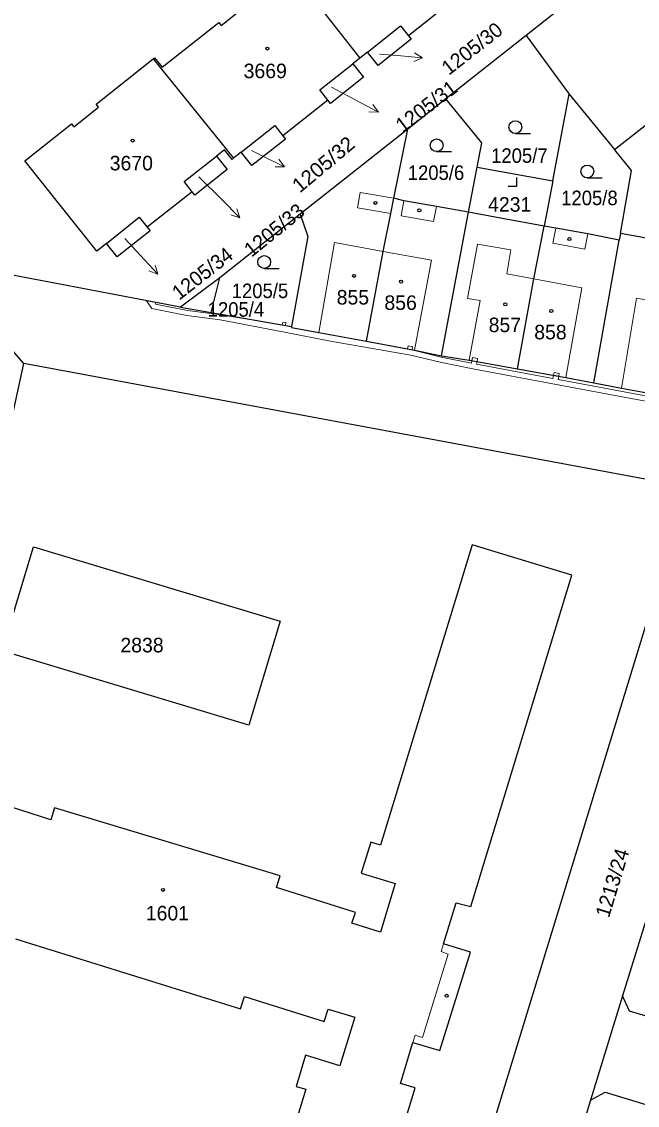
# Model space of a CAD drawing. Extents: x -679733 to -673243, y -1075091 to -1066557.
# Drawn here: x -676731.3 to -676659.3, y -1070819.7 to -1070692.9 of the extents above; entities that cross this region are included whole.
import ezdxf
from ezdxf.enums import TextEntityAlignment as Align

# ---------------------------------------------------------------- set-up
doc = ezdxf.new("R2010")
doc.units = 0
doc.header["$LTSCALE"] = 0.68
for name, color, linetype, lineweight in [('1', 7, 'Continuous', 25), ('13', 7, 'Continuous', 13), ('3', 7, 'Continuous', 25), ('4', 7, 'Continuous', 13), ('5', 7, 'Continuous', 25), ('7', 7, 'Continuous', 13)]:
    doc.layers.add(name, color=color, linetype=linetype, lineweight=lineweight)
doc.layers.add('2', color=7, linetype='Continuous')

msp = doc.modelspace()

# ---------------------------------------------------------------- linework, layer by layer
at = {"layer": '1'}
for p, q in [((-676700.09, -1070686.55), (-676691.73, -1070697.17)), ((-676672.28, -1070694.53), (-676681.66, -1070701.95)), ((-676715.89, -1070697.27), (-676706.5, -1070708.9)), ((-676681.66, -1070701.95), (-676686.13, -1070705.49)), ((-676686.13, -1070705.49), (-676698.69, -1070715.43)), ((-676679.02, -1070715.18), (-676678.02, -1070709.94)), ((-676669.18, -1070711.55), (-676670.19, -1070716.82)), ((-676698.69, -1070715.43), (-676708.11, -1070722.88)), ((-676682.2, -1070731.98), (-676679.02, -1070715.18)), ((-676661.27, -1070717.7), (-676661.41, -1070718.49)), ((-676709.13, -1070726.92), (-676699.71, -1070728.57)), ((-676664.76, -1070819.04), (-676667.56, -1070828.2))]:
    msp.add_line(p, q, dxfattribs=at)
for points in [[(-676656.37, -1070681.93), (-676660.29, -1070685.04), (-676664.12, -1070688.07), (-676672.28, -1070694.53), (-676667.24, -1070701.39), (-676661.96, -1070707.88), (-676657.27, -1070704.2), (-676634.85, -1070686.49)], [(-676715.89, -1070697.27), (-676715.73, -1070697.14), (-676714.85, -1070698.24), (-676708.22, -1070693.01), (-676707.94, -1070693.36), (-676705.06, -1070691.07), (-676705.34, -1070690.72), (-676700.09, -1070686.55)], [(-676677.8, -1070686.12), (-676676.55, -1070687.69), (-676680.45, -1070690.79), (-676680.77, -1070690.39), (-676686.04, -1070694.57)], [(-676690.84, -1070696.47), (-676686.97, -1070693.4), (-676686.04, -1070694.57)], [(-676686.04, -1070694.57), (-676685.72, -1070694.98), (-676689.59, -1070698.05), (-676690.84, -1070696.47), (-676691.73, -1070697.17), (-676692.57, -1070697.84)], [(-676721.36, -1070718.86), (-676722.49, -1070719.76), (-676730.9, -1070709.2), (-676725.45, -1070704.85), (-676725.17, -1070705.2), (-676722.27, -1070702.9), (-676722.55, -1070702.55), (-676715.89, -1070697.27)], [(-676692.57, -1070697.84), (-676691.32, -1070699.41), (-676695.17, -1070702.48), (-676695.49, -1070702.08), (-676700.74, -1070706.25)], [(-676695.49, -1070702.08), (-676696.42, -1070700.9), (-676692.57, -1070697.84)], [(-676678.02, -1070709.94), (-676677.48, -1070707.08), (-676681.66, -1070701.95)], [(-676678.02, -1070709.94), (-676669.18, -1070711.55), (-676667.24, -1070701.39)], [(-676705.6, -1070708.18), (-676701.68, -1070705.07), (-676700.74, -1070706.25)], [(-676690.95, -1070730.3), (-676689.01, -1070719.79), (-676688.11, -1070715.34), (-676687.75, -1070713.54), (-676686.13, -1070705.49)], [(-676700.74, -1070706.25), (-676700.43, -1070706.65), (-676704.36, -1070709.75), (-676705.6, -1070708.18), (-676706.5, -1070708.9)], [(-676706.5, -1070708.9), (-676706.66, -1070709.02), (-676707.56, -1070707.89), (-676708.5, -1070708.63)], [(-676661.27, -1070717.7), (-676659.97, -1070710.33), (-676661.96, -1070707.88)], [(-676708.5, -1070708.63), (-676707.26, -1070710.2), (-676711.01, -1070713.19), (-676711.33, -1070712.8), (-676716.59, -1070716.97)], [(-676711.33, -1070712.8), (-676712.27, -1070711.62), (-676708.5, -1070708.63)], [(-676679.02, -1070715.18), (-676682.75, -1070714.52), (-676686.6, -1070713.87), (-676687.75, -1070713.54)], [(-676721.36, -1070718.86), (-676717.52, -1070715.79), (-676716.59, -1070716.97)], [(-676698.69, -1070715.43), (-676697.8, -1070718.06), (-676699.71, -1070728.57)], [(-676670.19, -1070716.82), (-676675.28, -1070715.89), (-676679.02, -1070715.18)], [(-676716.59, -1070716.97), (-676716.26, -1070717.37), (-676720.11, -1070720.44), (-676721.36, -1070718.86)], [(-676673.28, -1070733.52), (-676671.37, -1070723), (-676670.19, -1070716.82)], [(-676661.41, -1070718.49), (-676665.06, -1070717.75), (-676668.83, -1070717.07), (-676670.19, -1070716.82)], [(-676673.28, -1070733.52), (-676667.64, -1070734.53), (-676664.36, -1070735.15), (-676661.41, -1070718.49)], [(-676652.41, -1070719.42), (-676653.62, -1070719.05), (-676656.71, -1070718.5), (-676661.27, -1070717.7)], [(-676712.71, -1070726.3), (-676732.35, -1070722.57), (-676735.01, -1070724.87)], [(-676699.71, -1070728.57), (-676699.73, -1070728.69), (-676696.53, -1070729.27), (-676690.95, -1070730.3)], [(-676736.91, -1070759.79), (-676731.02, -1070732.9), (-676734.09, -1070729.39)], [(-676690.95, -1070730.3), (-676685.35, -1070731.33), (-676682.2, -1070731.98)], [(-676682.2, -1070731.98), (-676678.93, -1070732.51), (-676673.28, -1070733.52)], [(-676687.46, -1070859.12), (-676687.68, -1070859.05), (-676684.83, -1070849.93), (-676686.24, -1070849.5), (-676685.58, -1070847.31), (-676684.15, -1070847.74), (-676682.24, -1070841.76), (-676653.34, -1070747.37), (-676731.02, -1070732.9)], [(-676664.36, -1070735.15), (-676661.13, -1070735.77), (-676655.56, -1070736.78)], [(-676697.05, -1070856.44), (-676685.25, -1070817.63), (-676686.97, -1070817.1), (-676685.53, -1070812.31), (-676682.37, -1070813.26), (-676678.81, -1070801.74), (-676681.96, -1070800.77), (-676680.48, -1070795.96), (-676678.77, -1070796.41), (-676666.94, -1070757.66), (-676678.59, -1070754.1), (-676689.32, -1070789.24), (-676690.46, -1070788.89), (-676691.56, -1070792.5), (-676687.59, -1070793.72), (-676689.33, -1070799.41), (-676692.65, -1070798.37), (-676692.25, -1070797.09), (-676701.47, -1070794.19), (-676701.04, -1070792.82), (-676727.42, -1070784.86), (-676727.85, -1070786.27), (-676737, -1070783.33)], [(-676658.13, -1070797.82), (-676658.23, -1070797.79), (-676661.02, -1070806.85)], [(-676732.01, -1070800.19), (-676705.67, -1070808.36), (-676705.23, -1070806.94), (-676695.89, -1070809.85), (-676695.44, -1070808.4), (-676692.33, -1070809.35), (-676694.06, -1070815.03), (-676698.08, -1070813.8), (-676699.19, -1070817.44), (-676698.06, -1070817.78), (-676708.77, -1070852.9)], [(-676648.29, -1070812.19), (-676650.8, -1070811.46), (-676660.19, -1070808.63), (-676661.02, -1070806.85), (-676664.76, -1070819.04)], [(-676664.76, -1070819.04), (-676663.04, -1070818.1), (-676656.51, -1070820.09)]]:
    msp.add_lwpolyline(points, dxfattribs=at)
for points in [[(-676708.11, -1070722.88), (-676712.71, -1070726.3), (-676709.13, -1070726.92)], [(-676729.89, -1070754.35), (-676701.03, -1070763.05), (-676704.7, -1070775.2), (-676733.56, -1070766.52)]]:
    msp.add_lwpolyline(points, close=True, dxfattribs=at)
at = {"layer": '13'}
for points in [[(-676655.63, -1070737.19), (-676661.43, -1070736.1), (-676668.56, -1070734.78), (-676668.48, -1070734.38), (-676669.07, -1070734.27), (-676669.15, -1070734.66), (-676678.09, -1070732.99), (-676678.03, -1070732.67), (-676678.62, -1070732.57), (-676678.68, -1070732.87), (-676682.23, -1070732.16), (-676685.64, -1070731.28), (-676686.16, -1070731.18), (-676690.95, -1070730.3), (-676696.53, -1070729.27), (-676699.73, -1070728.69), (-676699.71, -1070728.57), (-676700.42, -1070728.45), (-676700.81, -1070728.38), (-676707.96, -1070727.22), (-676711.87, -1070726.69), (-676715.63, -1070725.96), (-676715.59, -1070725.75), (-676716.67, -1070725.55), (-676716.05, -1070726.48)], [(-676716.05, -1070726.48), (-676711.97, -1070727.29), (-676708.08, -1070727.8), (-676700.53, -1070729.23), (-676694.95, -1070730.33), (-676685.78, -1070731.93), (-676682.35, -1070732.74), (-676678.51, -1070733.52), (-676668.97, -1070735.31), (-676661.67, -1070736.66), (-676655.19, -1070737.89)]]:
    msp.add_lwpolyline(points, dxfattribs=at)
for points in [[(-676700.81, -1070728.38), (-676700.42, -1070728.45), (-676700.38, -1070728.12), (-676700.73, -1070728.06)], [(-676686.16, -1070731.18), (-676685.64, -1070731.28), (-676685.55, -1070730.95), (-676686.07, -1070730.82)], [(-676678.62, -1070732.57), (-676678.03, -1070732.67), (-676677.96, -1070732.32), (-676678.54, -1070732.2)], [(-676669.07, -1070734.27), (-676668.48, -1070734.38), (-676668.42, -1070734.07), (-676669, -1070733.95)]]:
    msp.add_lwpolyline(points, close=True, dxfattribs=at)
at = {"layer": '3'}
for p, q in [((-676673.543, -1070706), (-676671.793, -1070706)), ((-676682.753, -1070708.12), (-676681.003, -1070708.12)), ((-676665.133, -1070711.19), (-676663.383, -1070711.19)), ((-676702.913, -1070721.77), (-676701.163, -1070721.77))]:
    msp.add_line(p, q, dxfattribs=at)
msp.add_lwpolyline([(-676674.381, -1070712.14), (-676673.38, -1070712.14), (-676673.38, -1070711.14)], dxfattribs=at)
for centre in [(-676673.5429, -1070705.2498), (-676682.7529, -1070707.3698), (-676665.1329, -1070710.4398), (-676702.9129, -1070721.0198)]:
    msp.add_circle(centre, 0.75, dxfattribs=at)
at = {"layer": '4'}
for p, q in [((-676691.7, -1070712.89), (-676692, -1070714.7)), ((-676687.75, -1070713.54), (-676691.7, -1070712.89)), ((-676692, -1070714.7), (-676688.11, -1070715.34)), ((-676686.6, -1070713.87), (-676686.9, -1070715.63)), ((-676683.12, -1070716.28), (-676682.75, -1070714.52)), ((-676686.9, -1070715.63), (-676683.12, -1070716.28)), ((-676668.83, -1070717.07), (-676669.16, -1070718.81)), ((-676665.43, -1070719.51), (-676665.06, -1070717.75)), ((-676696.53, -1070729.27), (-676694.68, -1070718.76)), ((-676694.68, -1070718.76), (-676689.01, -1070719.79)), ((-676689.01, -1070719.79), (-676683.36, -1070720.81)), ((-676677.99, -1070718.94), (-676679.15, -1070725.28)), ((-676669.16, -1070718.81), (-676665.43, -1070719.51)), ((-676683.36, -1070720.81), (-676685.35, -1070731.33)), ((-676674.54, -1070722.41), (-676671.37, -1070723)), ((-676671.37, -1070723), (-676665.76, -1070724.04)), ((-676665.76, -1070724.04), (-676667.64, -1070734.53)), ((-676679.15, -1070725.28), (-676677.65, -1070725.54)), ((-676677.65, -1070725.54), (-676678.93, -1070732.51)), ((-676659.39, -1070725.24), (-676661.13, -1070735.77)), ((-676659.39, -1070725.24), (-676653.74, -1070726.28)), ((-676681.96, -1070800.77), (-676682.23, -1070801.66)), ((-676681.39, -1070801.96), (-676684.39, -1070811.73)), ((-676682.23, -1070801.66), (-676681.39, -1070801.96)), ((-676685.27, -1070811.45), (-676685.53, -1070812.31)), ((-676684.39, -1070811.73), (-676685.27, -1070811.45))]:
    msp.add_line(p, q, dxfattribs=at)
msp.add_lwpolyline([(-676674.54, -1070722.41), (-676674.08, -1070719.61), (-676677.99, -1070718.94)], dxfattribs=at)
at = {"layer": '5'}
for centre in [(-676702.5368, -1070696.0592), (-676718.2968, -1070706.8192), (-676689.9068, -1070714.1092), (-676684.7768, -1070714.9792), (-676667.2268, -1070718.3392), (-676692.4068, -1070722.6492), (-676686.9068, -1070723.3192), (-676674.7268, -1070725.9692), (-676669.3468, -1070726.7592), (-676714.7568, -1070794.4592), (-676681.5768, -1070806.8492)]:
    msp.add_circle(centre, 0.175, dxfattribs=at)
at = {"layer": '7'}
for p, q in [((-676684.39, -1070697.152), (-676685.344, -1070696.565)), ((-676689.56, -1070703.509), (-676690.209, -1070702.597)), ((-676700.523, -1070709.876), (-676701.203, -1070708.986)), ((-676705.748, -1070715.852), (-676706.102, -1070714.79)), ((-676715.343, -1070722.455), (-676715.66, -1070721.381))]:
    msp.add_line(p, q, dxfattribs=at)
for points in [[(-676689.43, -1070696.72), (-676687.38, -1070696.89), (-676684.39, -1070697.152), (-676685.432, -1070697.563)], [(-676695.04, -1070700.58), (-676692.21, -1070702.1), (-676689.56, -1070703.509), (-676690.68, -1070703.481)], [(-676704.38, -1070707.99), (-676703.22, -1070708.56), (-676700.523, -1070709.876), (-676701.642, -1070709.887)], [(-676710.55, -1070711.05), (-676707.87, -1070713.73), (-676705.748, -1070715.852), (-676706.81, -1070715.498)], [(-676719.21, -1070718.28), (-676717.39, -1070720.26), (-676715.343, -1070722.455), (-676716.393, -1070722.064)]]:
    msp.add_lwpolyline(points, dxfattribs=at)

# ---------------------------------------------------------------- texts
at = {"layer": '2'}
for s, rotation, p in [('1205/30', 38, (-676681.335, -1070699.262)), ('1205/31', 37, (-676686.734, -1070705.962)), ('1205/33', 39, (-676704.406, -1070720.541)), ('1205/34', 38, (-676712.855, -1070725.562)), ('1213/24', 73, (-676662.607, -1070797.808))]:
    msp.add_text(s, height=1.7, rotation=rotation, dxfattribs=at).set_placement(p)
for s, p in [('3669', (-676705.32, -1070699.529)), ('3670', (-676720.98, -1070710.31)), ('855', (-676694.44, -1070725.999)), ('856', (-676688.86, -1070726.63)), ('857', (-676676.67, -1070729.229)), ('858', (-676671.34, -1070730.07)), ('1601', (-676716.76, -1070798.029))]:
    msp.add_text(s, height=1.7, dxfattribs=at).set_placement(p)
at = {"layer": '2', "width": 1.05}
msp.add_text('1205/32', height=1.7, rotation=40, dxfattribs=at).set_placement((-676698.758, -1070713.03))
at = {"layer": '2', "width": 0.95}
for s, p in [('1205/7', (-676676.38, -1070709.43)), ('1205/6', (-676686.13, -1070711.43)), ('1205/8', (-676668.19, -1070714.38)), ('1205/5', (-676706.71, -1070725.249)), ('1205/4', (-676709.52, -1070727.42))]:
    msp.add_text(s, height=1.7, dxfattribs=at).set_placement(p)
at = {"layer": '2'}
for s, p in [('4231', (-676674.21, -1070715.14)), ('2838', (-676717.2, -1070766.68))]:
    msp.add_text(s, height=1.7, dxfattribs=at).set_placement(p, align=Align.CENTER)

doc.saveas('drawing.dxf')
